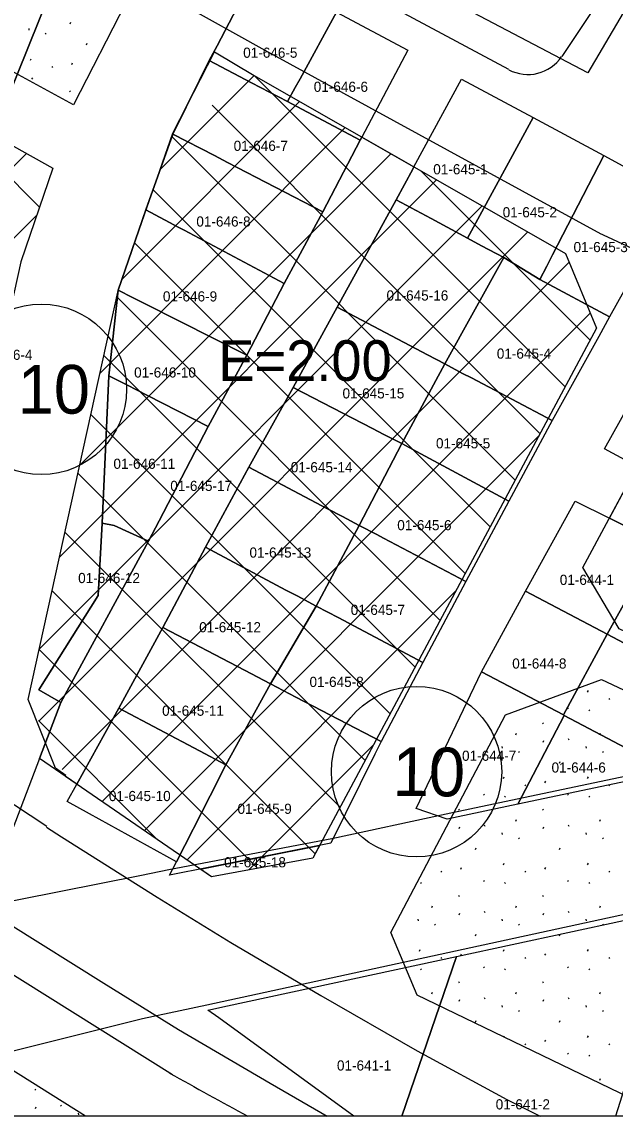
# Model space of a CAD drawing. Extents: x 413946 to 415528, y 4453939 to 4454944.
# Drawn here: x 415243.9 to 415302.5, y 4453939.5 to 4454047.3 of the extents above; entities that cross this region are included whole.
import ezdxf

# ---------------------------------------------------------------- set-up
doc = ezdxf.new("R2010")
doc.units = 0
for name, color, linetype in [('0_KADASTRO', 7, 'Continuous'), ('0_ÇERÇEVE', 7, 'Continuous'), ('Level 28', 7, 'Continuous'), ('Level 29', 7, 'Continuous'), ('Level 30', 7, 'Continuous'), ('Level 34', 7, 'Continuous'), ('Level 41', 7, 'Continuous'), ('Level 58', 7, 'Continuous'), ('Level 62', 7, 'Continuous')]:
    doc.layers.add(name, color=color, linetype=linetype)

msp = doc.modelspace()

# ---------------------------------------------------------------- linework, layer by layer
at = {"layer": '0_KADASTRO'}
for points in [[(415191.32, 4454000.21), (415191.58, 4454000.84), (415195.93, 4454011.59), (415195.99, 4454011.76), (415214.41, 4454057.32), (415216.55, 4454062.59), (415221.2, 4454060.74), (415224.11, 4454068.34), (415250.15, 4454058.75), (415217.72, 4453978.27), (415194.35, 4453997.69)], [(415286.47, 4454049.27), (415296.85, 4454066.88), (415296.93, 4454067.02), (415309.89, 4454059.54), (415299.75, 4454042.3)], [(415217.72, 4453978.27), (415250.15, 4454058.75), (415267.13, 4454052.55), (415263.18, 4454044.97), (415262.42, 4454043.52), (415261.46, 4454041.58), (415258.81, 4454036.27), (415256.16, 4454028.81), (415253.43, 4454020.88), (415252.52, 4454012.44), (415252.32, 4454008.09), (415251.86, 4453997.94), (415251.45, 4453990.79), (415245.61, 4453981.49), (415247.78, 4453980.24), (415245.66, 4453974.74), (415240.72, 4453961.88)], [(415262.42, 4454043.52), (415263.18, 4454044.97), (415267.13, 4454052.55), (415274.97, 4454048.31), (415271.37, 4454041.73), (415270.9, 4454040.88), (415270.14, 4454039.48), (415266.59, 4454041.34)], [(415270.14, 4454039.48), (415270.9, 4454040.88), (415271.37, 4454041.73), (415274.97, 4454048.31), (415282.01, 4454044.56), (415277.47, 4454035.97), (415277.31, 4454035.67), (415271.06, 4454038.99)], [(415258.81, 4454036.27), (415261.46, 4454041.58), (415262.42, 4454043.52), (415266.59, 4454041.34), (415270.14, 4454039.48), (415271.06, 4454038.99), (415277.31, 4454035.67), (415273.62, 4454028.62), (415264.22, 4454033.48), (415262.93, 4454034.15)], [(415280.85, 4454029.79), (415282.49, 4454032.83), (415282.61, 4454033.04), (415287.29, 4454041.7), (415294.37, 4454037.9), (415287.89, 4454026.01), (415284.3, 4454027.94)], [(415287.89, 4454026.01), (415294.37, 4454037.9), (415301.34, 4454034.15), (415296.28, 4454024.38), (415295.7, 4454023.27), (415295.01, 4454021.94), (415291.46, 4454024.11), (415289.27, 4454025.27)], [(415245.66, 4453974.74), (415247.78, 4453980.24), (415256.41, 4453996.16), (415257.46, 4453998.17), (415262.32, 4454007.44), (415266.11, 4454014.47), (415269.79, 4454021.54), (415273.62, 4454028.62), (415277.31, 4454035.67), (415277.47, 4454035.97), (415282.61, 4454033.04), (415282.49, 4454032.83), (415280.85, 4454029.79), (415275.02, 4454019.21), (415270.69, 4454011.3), (415266.33, 4454003.45), (415262.04, 4453995.55), (415257.84, 4453987.63), (415253.48, 4453979.69), (415249.34, 4453972.21)], [(415256.16, 4454028.81), (415258.81, 4454036.27), (415262.93, 4454034.15), (415264.22, 4454033.48), (415273.62, 4454028.62), (415269.79, 4454021.54), (415259.93, 4454026.79), (415259.41, 4454027.08)], [(415295.01, 4454021.94), (415295.7, 4454023.27), (415296.28, 4454024.38), (415301.34, 4454034.15), (415308.49, 4454030.3), (415303.3, 4454020.8), (415301.91, 4454018.25)], [(415275.02, 4454019.21), (415280.85, 4454029.79), (415284.3, 4454027.94), (415287.89, 4454026.01), (415289.27, 4454025.27), (415291.46, 4454024.11), (415285.64, 4454013.62), (415283.94, 4454014.51), (415283.37, 4454014.82)], [(415253.43, 4454020.88), (415256.16, 4454028.81), (415259.41, 4454027.08), (415259.93, 4454026.79), (415269.79, 4454021.54), (415266.11, 4454014.47), (415256.17, 4454019.5), (415254.84, 4454020.17)], [(415285.64, 4454013.62), (415291.46, 4454024.11), (415295.01, 4454021.94), (415301.91, 4454018.25), (415300.84, 4454016.32), (415296.25, 4454008.04), (415288.27, 4454012.24), (415287.41, 4454012.69)], [(415252.52, 4454012.44), (415253.43, 4454020.88), (415254.84, 4454020.17), (415256.17, 4454019.5), (415266.11, 4454014.47), (415262.32, 4454007.44), (415256.33, 4454010.5), (415254.27, 4454011.55)], [(415270.69, 4454011.3), (415275.02, 4454019.21), (415283.37, 4454014.82), (415283.94, 4454014.51), (415285.64, 4454013.62), (415281.41, 4454005.77), (415279.65, 4454006.68), (415278.52, 4454007.27)], [(415301.41, 4454005.25), (415307.27, 4454015.72), (415316.18, 4454011.09), (415310.34, 4454000.44), (415304.63, 4454003.51)], [(415281.41, 4454005.77), (415285.64, 4454013.62), (415287.41, 4454012.69), (415288.27, 4454012.24), (415296.25, 4454008.04), (415291.96, 4454000.08), (415282.87, 4454004.99)], [(415251.86, 4453997.94), (415252.32, 4454008.09), (415252.52, 4454012.44), (415254.27, 4454011.55), (415256.33, 4454010.5), (415262.32, 4454007.44), (415257.46, 4453998.17), (415256.41, 4453996.16), (415253.04, 4453997.71)], [(415266.33, 4454003.45), (415270.69, 4454011.3), (415278.52, 4454007.27), (415279.65, 4454006.68), (415281.41, 4454005.77), (415277.21, 4453997.7), (415275.55, 4453998.58), (415274.09, 4453999.35)], [(415277.21, 4453997.7), (415281.41, 4454005.77), (415282.87, 4454004.99), (415291.96, 4454000.08), (415287.71, 4453992.16), (415279.59, 4453996.45), (415278.93, 4453996.8)], [(415301.89, 4453998.41), (415304.63, 4454003.51), (415310.34, 4454000.44), (415319.71, 4453995.45), (415329.17, 4453990.44), (415338.56, 4453985.48), (415346.44, 4453981.24), (415360.81, 4453985.09), (415361.32, 4453987.04), (415361.34, 4453989.85), (415360.78, 4453993.14), (415363.24, 4453988.17), (415358.61, 4453979.05), (415353.94, 4453969.84), (415344.88, 4453967.6), (415324.81, 4453977.11), (415335.96, 4453979.95), (415322.53, 4453987.28), (415314.65, 4453991.67), (415306.71, 4453996.02)], [(415262.04, 4453995.55), (415266.33, 4454003.45), (415274.09, 4453999.35), (415275.55, 4453998.58), (415277.21, 4453997.7), (415272.96, 4453989.75), (415271.08, 4453990.75), (415269.98, 4453991.33)], [(415293.61, 4453991.21), (415298.52, 4454000.08), (415301.89, 4453998.41), (415306.71, 4453996.02), (415301.67, 4453986.99)], [(415245.61, 4453981.49), (415251.45, 4453990.79), (415251.86, 4453997.94), (415253.04, 4453997.71), (415256.41, 4453996.16), (415247.78, 4453980.24)], [(415272.96, 4453989.75), (415277.21, 4453997.7), (415278.93, 4453996.8), (415279.59, 4453996.45), (415287.71, 4453992.16), (415283.49, 4453984.18), (415275.12, 4453988.62), (415274.12, 4453989.15)], [(415301.67, 4453986.99), (415306.71, 4453996.02), (415314.65, 4453991.67), (415309.61, 4453982.77)], [(415257.84, 4453987.63), (415262.04, 4453995.55), (415269.98, 4453991.33), (415271.08, 4453990.75), (415272.96, 4453989.75), (415268.44, 4453982.1), (415265.89, 4453983.44)], [(415289.28, 4453983.28), (415293.61, 4453991.21), (415301.67, 4453986.99), (415297.36, 4453979.02)], [(415268.44, 4453982.1), (415272.96, 4453989.75), (415274.12, 4453989.15), (415275.12, 4453988.62), (415283.49, 4453984.18), (415279.37, 4453976.4), (415270.97, 4453980.78)], [(415253.48, 4453979.69), (415257.84, 4453987.63), (415265.89, 4453983.44), (415268.44, 4453982.1), (415264.05, 4453974.11), (415261.46, 4453975.48)], [(415297.36, 4453979.02), (415301.67, 4453986.99), (415309.61, 4453982.77), (415317.56, 4453978.53), (415321.7, 4453976.31), (415307.4, 4453973.28), (415307.16, 4453973.85), (415297.44, 4453978.98)], [(415282.81, 4453969.81), (415289.28, 4453983.28), (415297.36, 4453979.02), (415297.44, 4453978.98), (415292.84, 4453970.22), (415285.87, 4453968.74)], [(415258.49, 4453963.22), (415259.17, 4453964.55), (415262.5, 4453971.06), (415264.05, 4453974.11), (415268.44, 4453982.1), (415270.97, 4453980.78), (415279.37, 4453976.4), (415278.75, 4453975.15), (415274.4, 4453966.38)], [(415248.39, 4453970.49), (415249.34, 4453972.21), (415253.48, 4453979.69), (415261.46, 4453975.48), (415264.05, 4453974.11), (415262.5, 4453971.06), (415259.17, 4453964.55), (415250.59, 4453969.28)], [(415292.84, 4453970.22), (415297.44, 4453978.98), (415307.16, 4453973.85), (415307.4, 4453973.28)], [(415261.55, 4453963.83), (415273.3, 4453966.16), (415272.64, 4453964.92), (415262.64, 4453963.08)]]:
    msp.add_lwpolyline(points, close=True, dxfattribs=at)
for points in [[(415149.69, 4453939.48), (415239.6, 4453960.05), (415255.74, 4453963.24), (415258.42, 4453963.78), (415274.52, 4453966.83), (415285.8, 4453969.28), (415292.78, 4453970.76), (415307.33, 4453973.82), (415321.63, 4453976.84), (415335.9, 4453980.47), (415345.18, 4453982.39), (415360.76, 4453985.6), (415426.98, 4453999.27), (415435.08, 4453999.88), (415445.46, 4453999.54), (415454.52, 4453998.81), (415463.8, 4453998.07), (415472.53, 4453997.36), (415481.6, 4453996.64), (415492.29, 4453996.23), (415494.14, 4453995.96)], [(415308.68, 4453960.5), (415286.71, 4453955.73), (415262.18, 4453950.43), (415255.83, 4453949.06), (415217.38, 4453939.48)], [(415281.41, 4453939.48), (415286.8, 4453955.2), (415308.77, 4453959.94), (415305.43, 4453948.69), (415302.5, 4453939.48)], [(415276.68, 4453939.48), (415263.35, 4453949.16), (415262.28, 4453949.93), (415264.2, 4453950.34), (415286.8, 4453955.2), (415281.41, 4453939.48)], [(415281.41, 4453939.48), (415276.68, 4453939.48)], [(415302.5, 4453939.48), (415281.41, 4453939.48)]]:
    msp.add_lwpolyline(points, dxfattribs=at)
at = {"layer": '0_ÇERÇEVE'}
msp.add_lwpolyline([(413945.57, 4454943.96), (415494.14, 4454943.96), (415494.14, 4453939.48), (413945.57, 4453939.48)], close=True, dxfattribs=at)
at = {"layer": 'Level 28'}
for p, q in [((415254.17, 4454049.22), (415249.03, 4454039.17)), ((415300.6, 4454017.14), (415272.64, 4453964.92))]:
    msp.add_line(p, q, dxfattribs=at)
for points in [[(415249.03, 4454039.17), (415228.37, 4454050.42), (415221.36, 4454054.26), (415227.07, 4454064.55)], [(415212, 4454060.16), (415214.37, 4454057.36), (415212.33, 4454052.31), (415246.99, 4454032.92)], [(415244.55, 4453980.55), (415253.45, 4454020.98), (415258.83, 4454036.38), (415262.93, 4454044.39)], [(415262.93, 4454044.39), (415266.83, 4454042.05)], [(415266.83, 4454042.05), (415297.56, 4454024.5), (415300.6, 4454017.14)], [(415246.99, 4454032.92), (415243.81, 4454023.69), (415235.35, 4453985.27)], [(415331.85, 4453973.77), (415302.85, 4453987.51), (415299.27, 4453993.55), (415310, 4454013.48)], [(415280.34, 4453957.57), (415291.63, 4453979.03), (415301.11, 4453982.53), (415343.37, 4453962.67), (415346.75, 4453954.34), (415339.54, 4453939.48)], [(415248.28, 4453973.06), (415247.23, 4453973.78), (415244.55, 4453980.55)]]:
    msp.add_lwpolyline(points, dxfattribs=at)
at = {"layer": 'Level 29'}
for points in [[(415272.64, 4453964.92), (415262.64, 4453963.08), (415248.24, 4453972.96)], [(415307.65, 4453939.48), (415282.93, 4453951.4), (415280.34, 4453957.57)]]:
    msp.add_lwpolyline(points, dxfattribs=at)
at = {"layer": 'Level 34'}
for p, q in [((415257.59, 4454032.82), (415266.83, 4454042.05)), ((415266.83, 4454042.05), (415266.83, 4454042.05)), ((415266.83, 4454042.05), (415297.51, 4454011.37)), ((415235.27, 4454039.47), (415245.67, 4454029.08)), ((415253.79, 4454021.95), (415271.33, 4454039.48)), ((415262.69, 4454039.12), (415295.04, 4454006.76)), ((415251.64, 4454012.72), (415275.83, 4454036.91)), ((415258.71, 4454036.03), (415292.58, 4454002.16)), ((415210.25, 4454000.23), (415244.4, 4454034.37)), ((415249.64, 4454003.65), (415280.33, 4454034.34)), ((415283.32, 4454032.63), (415299.98, 4454015.97)), ((415247.64, 4453994.58), (415284.83, 4454031.77)), ((415256.88, 4454030.79), (415290.11, 4453997.55)), ((415214.19, 4453997.09), (415245.4, 4454028.3)), ((415245.64, 4453985.52), (415289.33, 4454029.2)), ((415245.6, 4453978.4), (415293.83, 4454026.63)), ((415255.05, 4454025.55), (415287.65, 4453992.95)), ((415247.91, 4453973.64), (415297.91, 4454023.64)), ((415253.29, 4454020.23), (415285.18, 4453988.34)), ((415251.84, 4453970.5), (415299.98, 4454018.64)), ((415252.01, 4454014.44), (415282.71, 4453983.74)), ((415250.74, 4454008.65), (415280.25, 4453979.13)), ((415256.03, 4453967.62), (415294.9, 4454006.49)), ((415249.46, 4454002.85), (415277.78, 4453974.53)), ((415248.18, 4453997.05), (415275.32, 4453969.92)), ((415246.91, 4453991.26), (415272.85, 4453965.32)), ((415260.22, 4453964.74), (415286.74, 4453991.26)), ((415245.63, 4453985.47), (415267.18, 4453963.92)), ((415245.57, 4453978.46), (415257.24, 4453966.79)), ((415266.31, 4453963.76), (415278.59, 4453976.04))]:
    msp.add_line(p, q, dxfattribs=at)
at = {"layer": 'Level 41'}
for p, q in [((415244.61, 4454046.69), (415244.63, 4454046.53)), ((415248.68, 4454047.14), (415248.75, 4454047.3)), ((415246.24, 4454046.22), (415246.31, 4454046.11)), ((415250.3, 4454045.08), (415250.37, 4454045.24)), ((415244.78, 4454043.55), (415244.85, 4454043.71)), ((415246.87, 4454042.93), (415246.94, 4454042.83)), ((415248.86, 4454043.14), (415248.93, 4454043.3)), ((415244.88, 4454041.81), (415244.96, 4454041.7)), ((415248.62, 4454040.55), (415248.69, 4454040.44)), ((415299.74, 4453981.26), (415299.81, 4453981.42)), ((415301.83, 4453980.65), (415301.91, 4453980.54)), ((415297.75, 4453979.72), (415297.82, 4453979.61)), ((415299.85, 4453979.53), (415299.92, 4453979.42)), ((415295.29, 4453978.26), (415295.36, 4453978.16)), ((415292.65, 4453977.07), (415292.72, 4453977.23)), ((415297.82, 4453976.69), (415297.89, 4453976.58)), ((415300.95, 4453977.07), (415301.02, 4453977.23)), ((415291.28, 4453975.9), (415291.3, 4453975.74)), ((415295.35, 4453976.34), (415295.42, 4453976.5)), ((415299.57, 4453975.9), (415299.59, 4453975.74)), ((415292.91, 4453975.43), (415292.98, 4453975.32)), ((415296.97, 4453974.28), (415297.04, 4453974.44)), ((415301.2, 4453975.43), (415301.27, 4453975.32)), ((415291.45, 4453972.75), (415291.52, 4453972.91)), ((415295.53, 4453972.34), (415295.6, 4453972.5)), ((415299.74, 4453972.75), (415299.81, 4453972.91)), ((415289.46, 4453971.21), (415289.53, 4453971.1)), ((415293.54, 4453972.14), (415293.61, 4453972.03)), ((415297.75, 4453971.21), (415297.82, 4453971.1)), ((415301.83, 4453972.14), (415301.91, 4453972.03)), ((415291.55, 4453971.02), (415291.63, 4453970.91)), ((415299.85, 4453971.02), (415299.92, 4453970.91)), ((415287, 4453969.75), (415287.07, 4453969.65)), ((415295.29, 4453969.75), (415295.36, 4453969.65)), ((415287.06, 4453967.83), (415287.13, 4453967.99)), ((415289.52, 4453968.18), (415289.59, 4453968.07)), ((415292.65, 4453968.56), (415292.72, 4453968.72)), ((415295.35, 4453967.83), (415295.42, 4453967.99)), ((415297.82, 4453968.18), (415297.89, 4453968.07)), ((415300.95, 4453968.56), (415301.02, 4453968.72)), ((415291.28, 4453967.39), (415291.3, 4453967.23)), ((415292.91, 4453966.92), (415292.98, 4453966.81)), ((415299.57, 4453967.39), (415299.59, 4453967.23)), ((415301.2, 4453966.92), (415301.27, 4453966.81)), ((415288.67, 4453965.77), (415288.75, 4453965.93)), ((415296.97, 4453965.77), (415297.04, 4453965.93)), ((415285.25, 4453963.63), (415285.32, 4453963.52)), ((415287.24, 4453963.83), (415287.31, 4453964)), ((415291.45, 4453964.24), (415291.52, 4453964.4)), ((415293.54, 4453963.63), (415293.61, 4453963.52)), ((415295.53, 4453963.83), (415295.6, 4453964)), ((415299.74, 4453964.24), (415299.81, 4453964.4)), ((415301.83, 4453963.63), (415301.91, 4453963.52)), ((415283.26, 4453962.51), (415283.33, 4453962.4)), ((415289.46, 4453962.7), (415289.53, 4453962.59)), ((415291.55, 4453962.51), (415291.63, 4453962.4)), ((415297.75, 4453962.7), (415297.82, 4453962.59)), ((415299.85, 4453962.51), (415299.92, 4453962.4)), ((415287, 4453961.25), (415287.07, 4453961.14)), ((415295.29, 4453961.25), (415295.36, 4453961.14)), ((415284.36, 4453960.05), (415284.43, 4453960.21)), ((415287.06, 4453959.32), (415287.13, 4453959.48)), ((415289.52, 4453959.67), (415289.59, 4453959.56)), ((415292.65, 4453960.05), (415292.72, 4453960.21)), ((415295.35, 4453959.32), (415295.42, 4453959.48)), ((415297.82, 4453959.67), (415297.89, 4453959.56)), ((415300.95, 4453960.05), (415301.02, 4453960.21)), ((415282.99, 4453958.88), (415283.01, 4453958.72)), ((415284.62, 4453958.41), (415284.69, 4453958.3)), ((415291.28, 4453958.88), (415291.3, 4453958.72)), ((415292.91, 4453958.41), (415292.98, 4453958.3)), ((415299.57, 4453958.88), (415299.59, 4453958.72)), ((415301.2, 4453958.41), (415301.27, 4453958.3)), ((415280.43, 4453957.36), (415280.45, 4453957.42)), ((415288.67, 4453957.26), (415288.75, 4453957.42)), ((415296.97, 4453957.26), (415297.04, 4453957.42)), ((415283.15, 4453955.73), (415283.22, 4453955.89)), ((415285.25, 4453955.12), (415285.32, 4453955.01)), ((415287.24, 4453955.33), (415287.31, 4453955.49)), ((415291.45, 4453955.73), (415291.52, 4453955.89)), ((415293.54, 4453955.12), (415293.61, 4453955.01)), ((415295.53, 4453955.33), (415295.6, 4453955.49)), ((415299.74, 4453955.73), (415299.81, 4453955.89)), ((415301.83, 4453955.12), (415301.91, 4453955.01)), ((415283.26, 4453954), (415283.33, 4453953.89)), ((415289.46, 4453954.19), (415289.53, 4453954.08)), ((415291.55, 4453954), (415291.63, 4453953.89)), ((415297.75, 4453954.19), (415297.82, 4453954.08)), ((415299.85, 4453954), (415299.92, 4453953.89)), ((415287, 4453952.74), (415287.07, 4453952.63)), ((415295.29, 4453952.74), (415295.36, 4453952.63)), ((415284.36, 4453951.54), (415284.43, 4453951.7)), ((415287.06, 4453950.81), (415287.13, 4453950.97)), ((415289.52, 4453951.16), (415289.59, 4453951.05)), ((415292.65, 4453951.54), (415292.72, 4453951.7)), ((415295.35, 4453950.81), (415295.42, 4453950.97)), ((415297.82, 4453951.16), (415297.89, 4453951.05)), ((415300.95, 4453951.54), (415301.02, 4453951.7)), ((415291.28, 4453950.37), (415291.3, 4453950.21)), ((415292.91, 4453949.9), (415292.98, 4453949.79)), ((415299.57, 4453950.37), (415299.59, 4453950.21)), ((415301.2, 4453949.9), (415301.27, 4453949.79)), ((415288.67, 4453948.75), (415288.75, 4453948.91)), ((415296.97, 4453948.75), (415297.04, 4453948.91)), ((415291.47, 4453947.28), (415291.52, 4453947.38)), ((415293.54, 4453946.61), (415293.61, 4453946.5)), ((415295.53, 4453946.82), (415295.6, 4453946.97)), ((415299.74, 4453947.22), (415299.81, 4453947.38)), ((415301.83, 4453946.61), (415301.91, 4453946.5)), ((415297.75, 4453945.68), (415297.82, 4453945.57)), ((415299.85, 4453945.49), (415299.92, 4453945.38)), ((415300.95, 4453943.03), (415301.02, 4453943.19)), ((415245.2, 4453942.15), (415245.28, 4453942.04)), ((415245.26, 4453940.23), (415245.33, 4453940.39)), ((415247.73, 4453940.57), (415247.8, 4453940.47)), ((415249.49, 4453939.78), (415249.5, 4453939.62))]:
    msp.add_line(p, q, dxfattribs=at)
at = {"layer": 'Level 58'}
for centre in [(415245.85, 4454011.12), (415282.86, 4453973.43)]:
    msp.add_circle(centre, 8.4, dxfattribs=at)
at = {"layer": 'Level 62'}
for p, q in [((415259.52, 4454049.22), (415267.9, 4454044.54)), ((415240.57, 4453971.87), (415246.4, 4453968.06)), ((415258.8, 4453943.54), (415226.79, 4453963.54)), ((415250.21, 4453939.48), (415222.55, 4453956.75))]:
    msp.add_line(p, q, dxfattribs=at)
for points in [[(415311.5, 4454065.37), (415297.18, 4454043.93)], [(415291.96, 4454042.63), (415271.75, 4454053.48)], [(415267.9, 4454044.54), (415301.03, 4454026.46)], [(415301.27, 4454026.34), (415368.1, 4453995.31)], [(415246.37, 4453967.96), (415247.83, 4453967.01), (415257.29, 4453961.06), (415264.54, 4453956.58), (415273.43, 4453951.36), (415282.93, 4453945.92), (415291.78, 4453941.13), (415295.06, 4453939.48)], [(415242.77, 4453958.38), (415252, 4453952.58), (415259.37, 4453948.01), (415268.42, 4453942.71), (415274.06, 4453939.48)]]:
    msp.add_lwpolyline(points, dxfattribs=at)
for centre, radius, start, end in [((415293.85, 4454046.15), 4, 241.7803, 326.2513), ((415302.95, 4454029.97), 4, 241.3876, 245.0903), ((415455.02, 4454291.55), 399.5, 240.5335, 241.796)]:
    msp.add_arc(centre, radius, start, end, dxfattribs=at)

# ---------------------------------------------------------------- texts
at = {"layer": '0_KADASTRO'}
for s, p in [('01-646-5', (415265.76, 4454043.8)), ('01-646-6', (415272.72, 4454040.44)), ('01-646-7', (415264.82, 4454034.62)), ('01-645-1', (415284.51, 4454032.31)), ('01-645-2', (415291.36, 4454028.07)), ('01-646-8', (415261.14, 4454027.16)), ('01-645-3', (415298.35, 4454024.64)), ('01-646-9', (415257.84, 4454019.78)), ('01-645-16', (415279.9, 4454019.87)), ('01-646-4', (415239.62, 4454014.02)), ('01-645-4', (415290.78, 4454014.14)), ('01-646-10', (415255, 4454012.28)), ('01-645-15', (415275.56, 4454010.22)), ('01-645-5', (415284.78, 4454005.3)), ('01-646-11', (415252.96, 4454003.28)), ('01-645-14', (415270.45, 4454002.94)), ('01-645-17', (415258.57, 4454001.1)), ('01-645-6', (415280.96, 4453997.23)), ('01-645-13', (415266.38, 4453994.53)), ('01-646-12', (415249.48, 4453992.02)), ('01-644-1', (415296.99, 4453991.84)), ('01-645-7', (415276.37, 4453988.88)), ('01-645-12', (415261.42, 4453987.17)), ('01-644-8', (415292.3, 4453983.59)), ('01-645-8', (415272.3, 4453981.78)), ('01-645-11', (415257.76, 4453978.94)), ('01-644-7', (415287.35, 4453974.5)), ('01-644-6', (415296.18, 4453973.34)), ('01-645-10', (415252.51, 4453970.53)), ('01-645-9', (415265.2, 4453969.27)), ('01-645-18', (415263.88, 4453964)), ('01-641-1', (415275.01, 4453943.97)), ('01-641-2', (415290.67, 4453940.14))]:
    msp.add_text(s, height=1, dxfattribs=at).set_placement(p)
at = {"layer": 'Level 30'}
msp.add_text('E=2.00', height=4, dxfattribs=at).set_placement((415263.31, 4454011.95))
at = {"layer": 'Level 58'}
msp.add_text('10', height=4.8, dxfattribs=at).set_placement((415243.51, 4454008.72))
msp.add_text('10', height=4.8, rotation=359.4141, dxfattribs=at).set_placement((415280.49, 4453971.05))

doc.saveas('drawing.dxf')
